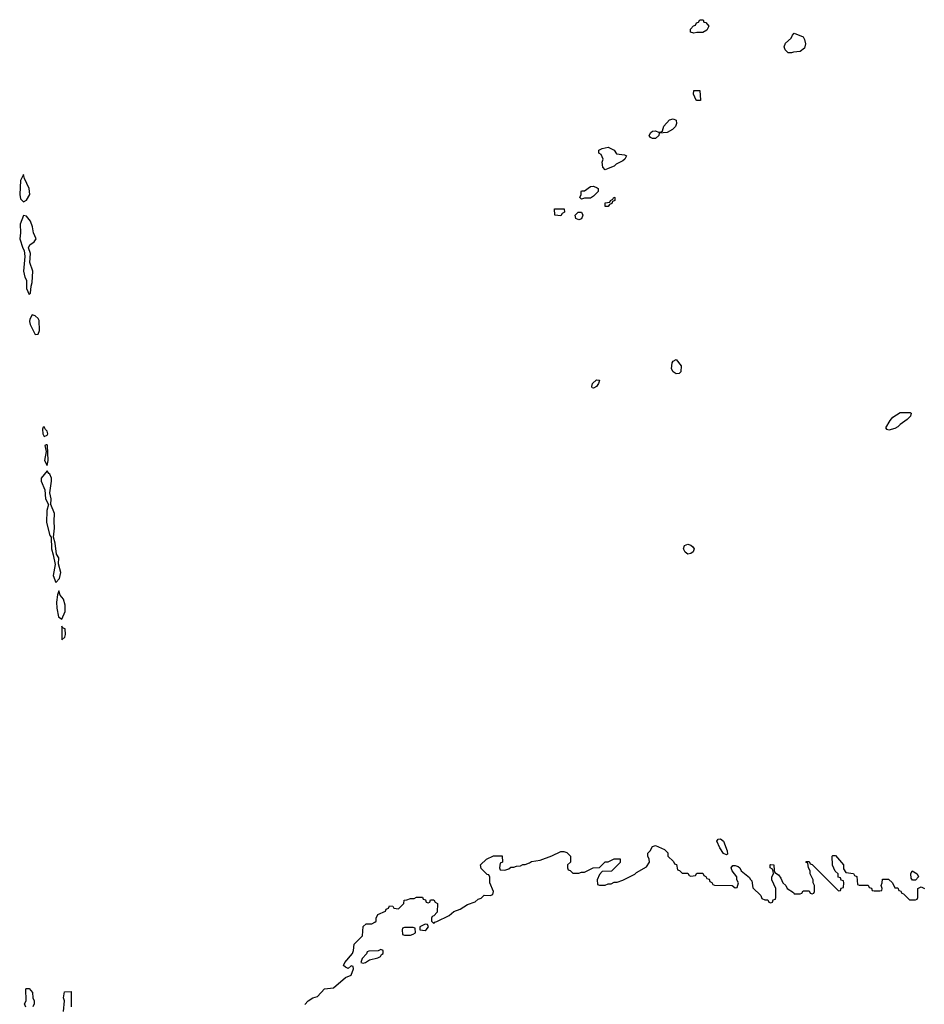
# Model space of a CAD drawing. Header units: inches. Extents: x 2601469 to 2753575, y 449403 to 582909.
# Tile 299 of 350: x 2676245 to 2682370, y 527726 to 534394. Entities that reach past the tile are written whole.
import ezdxf

# ---------------------------------------------------------------- set-up
doc = ezdxf.new("R2010")
doc.units = ezdxf.units.IN
doc.header["$MEASUREMENT"] = 0
for name, color, linetype in [('C6572', 7, 'Continuous'), ('C6573', 7, 'Continuous'), ('C6582', 7, 'Continuous'), ('C6583', 7, 'Continuous')]:
    doc.layers.add(name, color=color, linetype=linetype)

msp = doc.modelspace()

# ---------------------------------------------------------------- linework, layer by layer
at = {"layer": 'C6572', "color": 4, "elevation": 8}
for points in [[(2678175.1, 527724.9), (2678199, 527750), (2678229.7, 527770.3), (2678261.2, 527778.8), (2678309.7, 527830.3), (2678370, 527838.8), (2678450, 527907.3), (2678490, 527924.7), (2678506, 527966), (2678502, 527982), (2678490, 527986), (2678470, 527968.7), (2678450, 527978), (2678438, 527990), (2678446, 528010), (2678498, 528070), (2678506, 528090), (2678510, 528134), (2678566, 528190), (2678570, 528254), (2678590, 528272), (2678630, 528272), (2678650, 528282), (2678658, 528290), (2678658, 528310), (2678670, 528334), (2678722, 528358), (2678726, 528370), (2678742, 528378), (2678750, 528394), (2678771.6, 528391.6), (2678778, 528378), (2678810, 528374), (2678846, 528410), (2678848.4, 528431.6), (2678867.3, 528432.7), (2678890, 528442), (2678916.4, 528443.6), (2678932.7, 528452.7), (2678972.7, 528452.7), (2678978, 528438), (2678992.7, 528432.7), (2678998, 528418), (2679010, 528414), (2679022, 528418), (2679027.3, 528432.7), (2679050, 528434), (2679058, 528418), (2679074, 528410), (2679072, 528350), (2679050, 528326), (2679038, 528322), (2679034, 528310), (2679034, 528290), (2679050, 528274), (2679056.4, 528283.6), (2679070, 528286), (2679152.1, 528327.9), (2679185.6, 528354.4), (2679228, 528370), (2679278, 528402), (2679330, 528421), (2679350, 528438), (2679370, 528446), (2679390, 528464.7), (2679430, 528462.8), (2679448, 528470), (2679452.7, 528490), (2679428, 528550), (2679427.3, 528587.3), (2679422, 528602), (2679410, 528606), (2679370, 528646), (2679366, 528670), (2679406, 528710), (2679452.7, 528732.7), (2679512.7, 528732.7), (2679514, 528690), (2679498, 528682), (2679494, 528650), (2679498, 528638), (2679530, 528634), (2679556.4, 528643.6), (2679570, 528654), (2679590, 528654), (2679610, 528662), (2679636.4, 528663.6), (2679652.7, 528672.7), (2679667.3, 528672.7), (2679696.4, 528683.6), (2679710, 528694), (2679770, 528702), (2679848.9, 528731.1), (2679910, 528762), (2679930, 528762), (2679950, 528754), (2679974, 528730), (2679974, 528690), (2679954, 528670), (2679954, 528650), (2679958, 528638), (2679972.7, 528632.7), (2679990, 528614), (2680000, 528614)], [(2676287.3, 527707.3), (2676278, 527730), (2676288, 527750), (2676286, 527830), (2676290, 527834), (2676310, 527834), (2676332.7, 527807.3), (2676334, 527770), (2676342, 527750), (2676342, 527730), (2676334, 527710)], [(2676542, 527678), (2676548, 527750), (2676542, 527770), (2676548.4, 527811.6), (2676592.7, 527812.7), (2676594, 527710)]]:
    msp.add_lwpolyline(points, dxfattribs=at)
for points in [[(2678910, 528246), (2678850, 528246), (2678838, 528242), (2678834, 528230), (2678838, 528198), (2678850, 528194), (2678890, 528194), (2678910, 528202), (2678926, 528210), (2678922, 528242)], [(2678990, 528268), (2678954, 528250), (2678954, 528230), (2678990, 528226.8), (2678998, 528230), (2679014, 528250), (2679007.3, 528267.3)], [(2678690, 528098), (2678672, 528088), (2678610, 528086), (2678598, 528082), (2678592.7, 528067.3), (2678563.6, 528036.4), (2678554, 528010), (2678570, 528006), (2678586, 528010), (2678613.2, 528026.8), (2678670, 528041), (2678688, 528050), (2678695.3, 528064.7), (2678706, 528070), (2678706, 528090)]]:
    msp.add_lwpolyline(points, close=True, dxfattribs=at)
at = {"layer": 'C6573', "color": 4}
for points, elevation in [([(2676270, 533346), (2676250, 533306), (2676244.9, 533210), (2676250, 533182), (2676270, 533161), (2676290, 533171), (2676314, 533210), (2676309.2, 533250), (2676278, 533318)], 12), ([(2679910, 533066), (2679868, 533070), (2679867.3, 533112.7), (2679932.7, 533112.7), (2679934, 533090), (2679918, 533082)], 8), ([(2676270, 533068), (2676247.3, 533010), (2676250.5, 532950.5), (2676245.5, 532910), (2676266.2, 532846.2), (2676276, 532830), (2676278.8, 532790), (2676270.5, 532690), (2676280.7, 532650), (2676290.8, 532630), (2676290, 532574), (2676310, 532532), (2676318, 532542), (2676322.7, 532590), (2676330, 532614), (2676333.6, 532690), (2676313, 532750), (2676317.2, 532810), (2676305.2, 532850), (2676313.2, 532870), (2676342, 532890), (2676355.3, 532910), (2676339.3, 532950), (2676332, 532992), (2676317.2, 533030), (2676290, 533064)], 12), ([(2676330, 532395.3), (2676313.7, 532366.3), (2676310.7, 532350), (2676316.3, 532330), (2676350, 532262), (2676370, 532264.7), (2676378, 532290), (2676376, 532356), (2676369, 532370), (2676350, 532389)], 12), ([(2676410, 531638), (2676404.7, 531635.3), (2676399.6, 531620.4), (2676400.7, 531590), (2676410, 531571.3), (2676430, 531581), (2676435.1, 531590), (2676430, 531608), (2676418.6, 531618.6)], 12), ([(2676430, 531515.3), (2676424.7, 531515.3), (2676414, 531510), (2676424.7, 531470), (2676412, 531410), (2676430, 531374), (2676437.2, 531410), (2676432.3, 531510)], 12), ([(2676430, 531338), (2676391.3, 531290), (2676391, 531270), (2676414.8, 531210), (2676420.7, 531150), (2676441, 531110), (2676428, 531070), (2676427.3, 530990), (2676450, 530902), (2676458, 530890), (2676459.1, 530810), (2676472, 530770), (2676484.5, 530704.5), (2676470.8, 530630), (2676490, 530582), (2676515.1, 530610), (2676523.7, 530650), (2676508, 530710), (2676509, 530750), (2676493.8, 530773.8), (2676486, 530850), (2676474.5, 530890), (2676481.6, 530950), (2676477.5, 530997.5), (2676479.7, 531050), (2676455.1, 531110), (2676458.4, 531150), (2676449, 531190), (2676460.7, 531270), (2676459.6, 531290), (2676450, 531316), (2676441.2, 531321.2)], 12), ([(2676510, 530526), (2676501.4, 530498.6), (2676494.9, 530450), (2676497.1, 530410), (2676508, 530350), (2676530, 530334.8), (2676552.8, 530387.2), (2676553.3, 530430), (2676540.5, 530470), (2676518, 530498)], 12), ([(2676530, 530286), (2676530, 530194), (2676550, 530212), (2676554, 530230), (2676551.8, 530270), (2676535.3, 530275.3)], 12)]:
    msp.add_lwpolyline(points, close=True, dxfattribs=dict(at, elevation=elevation))
at = {"layer": 'C6582', "color": 4, "elevation": 8}
for points in [[(2681030, 528738), (2681010, 528748.7), (2680985.1, 528785.1), (2680965.2, 528830), (2680974.6, 528845.4), (2680990, 528846.8), (2681010.5, 528830.5), (2681035.3, 528764.7), (2681036.9, 528743.1)], [(2682290, 528566), (2682280.4, 528580.4), (2682278, 528610), (2682288.7, 528631.3), (2682322, 528610), (2682331.3, 528590), (2682310, 528566)]]:
    msp.add_lwpolyline(points, close=True, dxfattribs=at)
msp.add_lwpolyline([(2680000, 528614), (2680030, 528614), (2680050, 528622), (2680070, 528622), (2680128.4, 528651.6), (2680170, 528652), (2680210, 528691.3), (2680230, 528692), (2680270, 528712), (2680311.3, 528711.3), (2680310, 528686), (2680252.7, 528627.3), (2680190, 528626), (2680170, 528606), (2680154, 528570), (2680158, 528538), (2680170, 528534), (2680210, 528534), (2680230, 528542), (2680250, 528542), (2680270, 528554), (2680290, 528554), (2680330, 528566), (2680410, 528606.8), (2680421.5, 528618.5), (2680490, 528658), (2680508.7, 528690), (2680508, 528710), (2680498, 528730), (2680498, 528750), (2680514, 528766), (2680530, 528794), (2680550, 528802), (2680610, 528774), (2680632.7, 528752.7), (2680634, 528730), (2680672.7, 528692.7), (2680678, 528678), (2680692.7, 528672.7), (2680698, 528638), (2680712.7, 528632.7), (2680730, 528614), (2680770, 528614), (2680778, 528598), (2680790, 528594), (2680822, 528598), (2680830, 528614), (2680870, 528614), (2680878, 528598), (2680892, 528592), (2680898, 528578), (2680912.7, 528572.7), (2680918, 528558), (2680932, 528552), (2680938, 528538), (2680950, 528534), (2681070, 528532), (2681090, 528514), (2681102, 528518), (2681112.7, 528550), (2681101.2, 528570), (2681101.2, 528590), (2681069.1, 528629.1), (2681062, 528650), (2681074.6, 528665.4), (2681090, 528666.8), (2681110, 528658.8), (2681121, 528650), (2681131, 528630), (2681186, 528586), (2681190, 528574), (2681202, 528562), (2681210, 528514), (2681263.6, 528463.6), (2681270, 528442), (2681290, 528434), (2681310, 528434), (2681318, 528418), (2681330, 528414), (2681342, 528418), (2681347.3, 528432.7), (2681362, 528438), (2681366, 528450), (2681366, 528510), (2681338, 528570), (2681338, 528590), (2681348, 528610), (2681347.3, 528627.3), (2681342, 528642), (2681326, 528650), (2681326, 528670), (2681330, 528674), (2681350.9, 528670.9), (2681352.7, 528632.7), (2681358, 528618), (2681383.6, 528603.6), (2681399.8, 528579.8), (2681412, 528550), (2681432, 528530), (2681442, 528510), (2681483.6, 528483.6), (2681490, 528474), (2681530, 528474), (2681542, 528478), (2681550, 528494), (2681590, 528494), (2681598, 528478), (2681610, 528474), (2681622, 528478), (2681626, 528490), (2681626, 528530), (2681618, 528550), (2681618, 528570), (2681598, 528610), (2681598, 528630), (2681586, 528650), (2681582, 528682), (2681570, 528686), (2681570, 528694), (2681590, 528694), (2681598, 528678), (2681610, 528674), (2681790, 528494), (2681802, 528498), (2681807.3, 528512.7), (2681822, 528518), (2681826, 528550), (2681822, 528562), (2681807.3, 528567.3), (2681802, 528582), (2681787.3, 528587.3), (2681786, 528610), (2681767.3, 528627.3), (2681748.4, 528668.4), (2681746, 528730), (2681750, 528734), (2681770, 528734), (2681822, 528670), (2681823.6, 528643.6), (2681838, 528618), (2681891.6, 528611.6), (2681898, 528598), (2681912.7, 528592.7), (2681918, 528538), (2681930, 528534), (2681990, 528534), (2681998, 528518), (2682012.7, 528512.7), (2682018, 528498), (2682030, 528494), (2682070, 528494), (2682082, 528498), (2682086, 528510), (2682078, 528530), (2682086, 528550), (2682087.3, 528572.7), (2682127.3, 528572.7), (2682154, 528550), (2682170, 528514), (2682190, 528514), (2682198, 528498), (2682210, 528494), (2682218, 528478), (2682230, 528474), (2682270, 528434), (2682310, 528434), (2682322, 528438), (2682326, 528450), (2682326, 528510), (2682350, 528522), (2682371.1, 528511.1)], dxfattribs=at)
at = {"layer": 'C6583', "color": 4, "elevation": 8}
for points in [[(2680810, 534302), (2680786, 534310), (2680786, 534330), (2680807.3, 534352.7), (2680822, 534358), (2680827.3, 534372.7), (2680842, 534378), (2680850, 534394), (2680872.7, 534392.7), (2680878, 534378), (2680890, 534374), (2680912, 534350), (2680896.9, 534323.1), (2680870, 534308), (2680830, 534308)], [(2681470, 534168.7), (2681449, 534169), (2681428, 534190), (2681422, 534210), (2681430, 534234), (2681468, 534270), (2681478, 534290), (2681490, 534302), (2681550, 534278), (2681559.8, 534259.8), (2681566, 534230), (2681558, 534202), (2681530, 534179), (2681485.4, 534174.6)], [(2680830, 533846), (2680826, 533850), (2680808, 533890), (2680810, 533914), (2680850, 533914), (2680854, 533850), (2680854, 533846), (2680850, 533846)], [(2680550, 533589), (2680529.1, 533589.1), (2680516.4, 533596.4), (2680508, 533610), (2680518, 533630), (2680530, 533638), (2680550, 533642), (2680570, 533632), (2680587.3, 533632.7), (2680598, 533642), (2680606, 533674), (2680644.7, 533715.3), (2680670, 533722), (2680690, 533714), (2680691.6, 533691.6), (2680684.7, 533670), (2680664.7, 533650), (2680630, 533629), (2680574, 533626), (2680572, 533610)], [(2680210, 533378), (2680194.6, 533394.6), (2680189.2, 533430), (2680195.3, 533450), (2680182, 533482), (2680166, 533490), (2680166, 533510), (2680190, 533522), (2680230, 533531.3), (2680270, 533511.3), (2680286, 533486), (2680339.8, 533479.8), (2680352.7, 533472.7), (2680342, 533450), (2680330, 533438), (2680284, 533416), (2680270, 533402), (2680230, 533386)], [(2680050, 533178), (2680038, 533190), (2680046, 533210), (2680046, 533230), (2680050, 533234), (2680070, 533234), (2680110, 533264.7), (2680130, 533266), (2680155.3, 533255.3), (2680162, 533250), (2680162, 533230), (2680130, 533198), (2680110, 533186), (2680070, 533186)], [(2680230, 533128), (2680208.9, 533128.9), (2680210, 533154), (2680242, 533158), (2680246, 533170), (2680262, 533178), (2680268.4, 533191.6), (2680274, 533190), (2680274, 533170), (2680258, 533162), (2680254, 533150), (2680238, 533142)], [(2680030, 533038), (2680010, 533048), (2680006, 533070), (2680026, 533090), (2680050, 533091.3), (2680058, 533070), (2680050, 533046)], [(2680690, 531995.3), (2680670, 532008.7), (2680659, 532030), (2680664, 532070), (2680670, 532082), (2680690, 532092), (2680724.7, 532050), (2680722, 532010), (2680710, 531998)], [(2680130, 531898), (2680122, 531902), (2680118, 531910), (2680124, 531930), (2680150, 531956), (2680170, 531952), (2680164.7, 531930), (2680150, 531909)], [(2682130, 531615.3), (2682118, 531618), (2682109.1, 531629.1), (2682139.3, 531680.7), (2682158, 531702), (2682206, 531734), (2682274.8, 531734.8), (2682282, 531730), (2682276, 531710), (2682254.4, 531685.6), (2682207, 531653), (2682190, 531636), (2682170, 531626)], [(2680770, 530774), (2680750, 530788.7), (2680739, 530810), (2680746.3, 530833.7), (2680770, 530842.8), (2680790, 530836), (2680803.5, 530823.5), (2680812, 530810), (2680804.7, 530790), (2680790, 530779)]]:
    msp.add_lwpolyline(points, close=True, dxfattribs=at)

doc.saveas('drawing.dxf')
